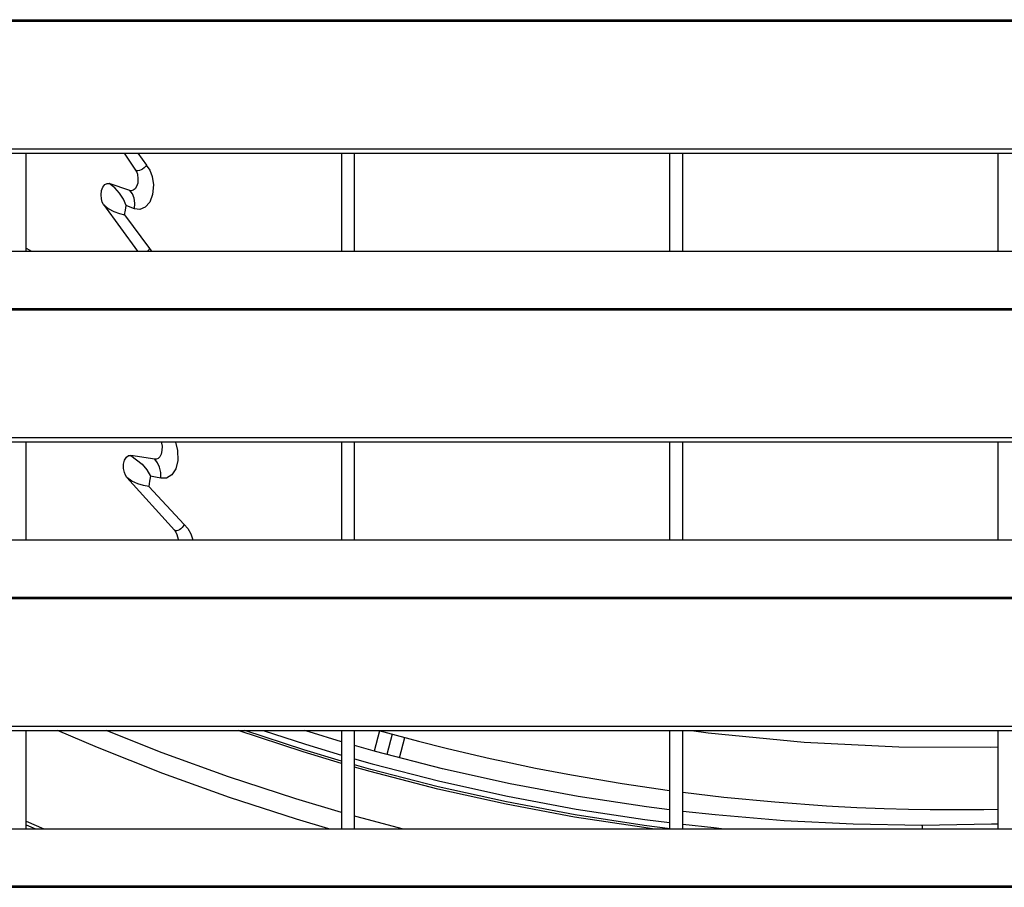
# Model space of a CAD drawing. Header units: millimetres. Extents: x 0 to 39025, y -31299 to 8400.
# Tile 265 of 382: x 6890 to 7040, y 6361 to 6493. Entities that reach past the tile are written whole.
import ezdxf

# ---------------------------------------------------------------- set-up
doc = ezdxf.new("R2010")
doc.units = ezdxf.units.MM

# ---------------------------------------------------------------- blocks, each defined once
blk = doc.blocks.new('*U55')
at = {"lineweight": 25}
for points in [[(16.21, 480.78), (16.21, 480.78), (1133.33, 480.78), (1133.33, 480.78)], [(16.21, 480.56), (16.21, 480.56), (1133.33, 480.56), (1133.33, 480.56)], [(7.21, 461.13), (7.21, 461.13), (1142.79, 461.13), (1142.79, 461.13)], [(7.21, 460.48), (7.21, 460.48), (1142.79, 460.48), (1142.79, 460.48)], [(287, 445.52), (287, 445.52), (287, 460.48), (287, 460.48)], [(301.92, 460.48), (301.92, 460.48), (303.66, 457.88), (303.66, 457.88)], [(304.01, 460.48), (304.01, 460.48), (305.29, 458.64), (305.29, 458.64)], [(335, 460.48), (335, 460.48), (335, 445.52), (335, 445.52)], [(336.99, 445.52), (336.99, 445.52), (336.99, 460.48), (336.99, 460.48)], [(385, 460.48), (385, 460.48), (385, 445.52), (385, 445.52)], [(387, 445.52), (387, 445.52), (387, 460.48), (387, 460.48)], [(435, 460.48), (435, 460.48), (435, 445.52), (435, 445.52)], [(302.77, 454.76), (302.77, 454.76), (299.63, 455.81), (299.63, 455.81)], [(298.77, 452.65), (298.77, 452.65), (303.93, 445.52), (303.93, 445.52)], [(301.96, 451.05), (301.96, 451.05), (305.79, 445.94), (305.79, 445.94)], [(247, 445.52), (247, 445.52), (818, 445.52), (818, 445.52)], [(287, 446), (287, 446), (287.8, 445.52), (287.8, 445.52)], [(305.79, 445.94), (305.79, 445.94), (306.1, 445.52), (306.1, 445.52)], [(16.21, 436.81), (16.21, 436.81), (1133.33, 436.81), (1133.33, 436.81)], [(16.21, 436.59), (16.21, 436.59), (1133.33, 436.59), (1133.33, 436.59)], [(7.21, 417.16), (7.21, 417.16), (1142.79, 417.16), (1142.79, 417.16)], [(7.21, 416.51), (7.21, 416.51), (1142.79, 416.51), (1142.79, 416.51)], [(287, 401.55), (287, 401.55), (287, 416.51), (287, 416.51)], [(335, 416.51), (335, 416.51), (335, 401.55), (335, 401.55)], [(336.99, 401.55), (336.99, 401.55), (336.99, 416.51), (336.99, 416.51)], [(385, 416.51), (385, 416.51), (385, 401.55), (385, 401.55)], [(387, 401.55), (387, 401.55), (387, 416.51), (387, 416.51)], [(435, 416.51), (435, 416.51), (435, 401.55), (435, 401.55)], [(306.56, 413.83), (306.56, 413.83), (302.92, 414.43), (302.92, 414.43)], [(302.34, 411.07), (302.34, 411.07), (309.58, 403.02), (309.58, 403.02)], [(305.67, 409.71), (305.67, 409.71), (311.03, 403.9), (311.03, 403.9)], [(247, 401.55), (247, 401.55), (818, 401.55), (818, 401.55)], [(16.21, 392.83), (16.21, 392.83), (1133.33, 392.83), (1133.33, 392.83)], [(16.21, 392.61), (16.21, 392.61), (1133.33, 392.61), (1133.33, 392.61)], [(7.21, 373.19), (7.21, 373.19), (1142.79, 373.19), (1142.79, 373.19)], [(7.21, 372.53), (7.21, 372.53), (1142.79, 372.53), (1142.79, 372.53)], [(287, 357.57), (287, 357.57), (287, 372.53), (287, 372.53)], [(335, 372.53), (335, 372.53), (335, 357.57), (335, 357.57)], [(336.99, 357.57), (336.99, 357.57), (336.99, 372.53), (336.99, 372.53)], [(340.82, 372.5), (340.82, 372.5), (339.99, 369.39), (339.99, 369.39)], [(385, 372.53), (385, 372.53), (385, 357.57), (385, 357.57)], [(387, 357.57), (387, 357.57), (387, 372.53), (387, 372.53)], [(435, 372.53), (435, 372.53), (435, 357.57), (435, 357.57)], [(342.75, 371.97), (342.75, 371.97), (341.92, 368.86), (341.92, 368.86)], [(343.85, 368.35), (343.85, 368.35), (344.68, 371.45), (344.68, 371.45)], [(287, 358.73), (287, 358.73), (289.69, 357.57), (289.69, 357.57)], [(247, 357.57), (247, 357.57), (818, 357.57), (818, 357.57)], [(287, 358.18), (287, 358.18), (288.41, 357.57), (288.41, 357.57)], [(16.21, 348.87), (16.21, 348.87), (1133.33, 348.87), (1133.33, 348.87)], [(16.21, 348.65), (16.21, 348.65), (1133.33, 348.65), (1133.33, 348.65)]]:
    blk.add_open_spline(points, degree=3, dxfattribs=at)
for points, knots in [([(303.66, 457.88), (303.66, 457.88), (303.82, 457.58), (303.82, 457.58), (303.82, 457.58), (303.93, 457.25), (303.93, 457.25), (303.93, 457.25), (304.02, 456.55), (304.02, 456.55), (304.02, 456.55), (303.97, 455.91), (303.97, 455.91), (303.97, 455.91), (303.8, 455.4), (303.8, 455.4), (303.8, 455.4), (303.57, 455.03), (303.57, 455.03), (303.57, 455.03), (303.3, 454.82), (303.3, 454.82), (303.3, 454.82), (303.04, 454.74), (303.04, 454.74), (303.04, 454.74), (302.77, 454.76), (302.77, 454.76)], [0, 0, 0, 0, 1, 1, 1, 2, 2, 2, 3, 3, 3, 4, 4, 4, 5, 5, 5, 6, 6, 6, 7, 7, 7, 8, 8, 8, 9, 9, 9, 9]), ([(305.28, 458.64), (305.28, 458.64), (305.81, 457.86), (305.81, 457.86), (305.81, 457.86), (306.18, 456.89), (306.18, 456.89), (306.18, 456.89), (306.37, 455.62), (306.37, 455.62), (306.37, 455.62), (306.25, 454.18), (306.25, 454.18), (306.25, 454.18), (305.81, 453), (305.81, 453), (305.81, 453), (305.13, 452.22), (305.13, 452.22), (305.13, 452.22), (304.31, 451.88), (304.31, 451.88), (304.31, 451.88), (303.49, 451.99), (303.49, 451.99)], [0, 0, 0, 0, 1, 1, 1, 2, 2, 2, 3, 3, 3, 4, 4, 4, 5, 5, 5, 6, 6, 6, 7, 7, 7, 8, 8, 8, 8]), ([(305.29, 458.64), (305.29, 458.64), (305.14, 458.42), (305.14, 458.42), (305.14, 458.42), (304.95, 458.22), (304.95, 458.22), (304.95, 458.22), (304.72, 458.04), (304.72, 458.04), (304.72, 458.04), (304.48, 457.9), (304.48, 457.9), (304.48, 457.9), (304.24, 457.81), (304.24, 457.81), (304.24, 457.81), (304.01, 457.78), (304.01, 457.78), (304.01, 457.78), (303.81, 457.8), (303.81, 457.8), (303.81, 457.8), (303.66, 457.88), (303.66, 457.88)], [0, 0, 0, 0, 1, 1, 1, 2, 2, 2, 3, 3, 3, 4, 4, 4, 5, 5, 5, 6, 6, 6, 7, 7, 7, 8, 8, 8, 8]), ([(298.77, 452.65), (298.77, 452.65), (298.58, 453.01), (298.58, 453.01), (298.58, 453.01), (298.44, 453.5), (298.44, 453.5), (298.44, 453.5), (298.39, 454.1), (298.39, 454.1), (298.39, 454.1), (298.47, 454.75), (298.47, 454.75), (298.47, 454.75), (298.68, 455.3), (298.68, 455.3), (298.68, 455.3), (298.97, 455.66), (298.97, 455.66), (298.97, 455.66), (299.3, 455.83), (299.3, 455.83), (299.3, 455.83), (299.63, 455.81), (299.63, 455.81)], [0, 0, 0, 0, 1, 1, 1, 2, 2, 2, 3, 3, 3, 4, 4, 4, 5, 5, 5, 6, 6, 6, 7, 7, 7, 8, 8, 8, 8]), ([(302.22, 452.47), (302.22, 452.47), (301.79, 453.45), (301.79, 453.45), (301.79, 453.45), (301.21, 454.37), (301.21, 454.37), (301.21, 454.37), (300.48, 455.16), (300.48, 455.16), (300.48, 455.16), (299.63, 455.81), (299.63, 455.81)], [0, 0, 0, 0, 1, 1, 1, 2, 2, 2, 3, 3, 3, 4, 4, 4, 4]), ([(303.49, 451.99), (303.49, 451.99), (303.54, 452.82), (303.54, 452.82), (303.54, 452.82), (303.42, 453.59), (303.42, 453.59), (303.42, 453.59), (303.16, 454.25), (303.16, 454.25), (303.16, 454.25), (302.77, 454.76), (302.77, 454.76)], [0, 0, 0, 0, 1, 1, 1, 2, 2, 2, 3, 3, 3, 4, 4, 4, 4]), ([(298.77, 452.65), (298.77, 452.65), (299.49, 452.01), (299.49, 452.01), (299.49, 452.01), (300.34, 451.56), (300.34, 451.56), (300.34, 451.56), (301.2, 451.26), (301.2, 451.26), (301.2, 451.26), (301.96, 451.05), (301.96, 451.05)], [0, 0, 0, 0, 1, 1, 1, 2, 2, 2, 3, 3, 3, 4, 4, 4, 4]), ([(301.96, 451.05), (301.96, 451.05), (302.1, 451.76), (302.1, 451.76), (302.1, 451.76), (302.22, 452.47), (302.22, 452.47)], [0, 0, 0, 0, 1, 1, 1, 2, 2, 2, 2]), ([(303.49, 451.99), (303.49, 451.99), (302.85, 452.23), (302.85, 452.23), (302.85, 452.23), (302.22, 452.47), (302.22, 452.47)], [0, 0, 0, 0, 1, 1, 1, 2, 2, 2, 2]), ([(305.79, 445.94), (305.79, 445.94), (305.65, 445.72), (305.65, 445.72), (305.65, 445.72), (305.48, 445.52), (305.48, 445.52)], [0, 0, 0, 0, 1, 1, 1, 2, 2, 2, 2]), ([(307.53, 416.51), (307.53, 416.51), (307.68, 415.82), (307.68, 415.82), (307.68, 415.82), (307.67, 415.15), (307.67, 415.15), (307.67, 415.15), (307.54, 414.61), (307.54, 414.61), (307.54, 414.61), (307.34, 414.22), (307.34, 414.22), (307.34, 414.22), (307.09, 413.97), (307.09, 413.97), (307.09, 413.97), (306.83, 413.84), (306.83, 413.84), (306.83, 413.84), (306.56, 413.83), (306.56, 413.83)], [0, 0, 0, 0, 1, 1, 1, 2, 2, 2, 3, 3, 3, 4, 4, 4, 5, 5, 5, 6, 6, 6, 7, 7, 7, 7]), ([(309.68, 416.51), (309.68, 416.51), (309.72, 416.43), (309.72, 416.43), (309.72, 416.43), (310.06, 415.16), (310.06, 415.16), (310.06, 415.16), (310.11, 413.63), (310.11, 413.63), (310.11, 413.63), (309.78, 412.36), (309.78, 412.36), (309.78, 412.36), (309.17, 411.45), (309.17, 411.45), (309.17, 411.45), (308.38, 410.97), (308.38, 410.97), (308.38, 410.97), (307.52, 410.94), (307.52, 410.94)], [0, 0, 0, 0, 1, 1, 1, 2, 2, 2, 3, 3, 3, 4, 4, 4, 5, 5, 5, 6, 6, 6, 7, 7, 7, 7]), ([(302.34, 411.07), (302.34, 411.07), (302.13, 411.39), (302.13, 411.39), (302.13, 411.39), (301.94, 411.84), (301.94, 411.84), (301.94, 411.84), (301.82, 412.44), (301.82, 412.44), (301.82, 412.44), (301.83, 413.11), (301.83, 413.11), (301.83, 413.11), (301.98, 413.71), (301.98, 413.71), (301.98, 413.71), (302.25, 414.15), (302.25, 414.15), (302.25, 414.15), (302.57, 414.39), (302.57, 414.39), (302.57, 414.39), (302.92, 414.43), (302.92, 414.43)], [0, 0, 0, 0, 1, 1, 1, 2, 2, 2, 3, 3, 3, 4, 4, 4, 5, 5, 5, 6, 6, 6, 7, 7, 7, 8, 8, 8, 8]), ([(302.92, 414.43), (302.92, 414.43), (304.66, 413.09), (304.66, 413.09), (304.66, 413.09), (305.35, 412.22), (305.35, 412.22), (305.35, 412.22), (305.9, 411.27), (305.9, 411.27)], [0, 0, 0, 0, 1, 1, 1, 2, 2, 2, 3, 3, 3, 3]), ([(307.52, 410.94), (307.52, 410.94), (307.49, 411.81), (307.49, 411.81), (307.49, 411.81), (307.31, 412.61), (307.31, 412.61), (307.31, 412.61), (306.99, 413.29), (306.99, 413.29), (306.99, 413.29), (306.56, 413.83), (306.56, 413.83)], [0, 0, 0, 0, 1, 1, 1, 2, 2, 2, 3, 3, 3, 4, 4, 4, 4]), ([(305.67, 409.71), (305.67, 409.71), (304.88, 409.86), (304.88, 409.86), (304.88, 409.86), (303.98, 410.09), (303.98, 410.09), (303.98, 410.09), (303.1, 410.48), (303.1, 410.48), (303.1, 410.48), (302.34, 411.07), (302.34, 411.07)], [0, 0, 0, 0, 1, 1, 1, 2, 2, 2, 3, 3, 3, 4, 4, 4, 4]), ([(305.9, 411.27), (305.9, 411.27), (305.79, 410.48), (305.79, 410.48), (305.79, 410.48), (305.67, 409.71), (305.67, 409.71)], [0, 0, 0, 0, 1, 1, 1, 2, 2, 2, 2]), ([(307.52, 410.94), (307.52, 410.94), (306.71, 411.1), (306.71, 411.1), (306.71, 411.1), (305.9, 411.27), (305.9, 411.27)], [0, 0, 0, 0, 1, 1, 1, 2, 2, 2, 2]), ([(311.03, 403.9), (311.03, 403.9), (310.91, 403.66), (310.91, 403.66), (310.91, 403.66), (310.75, 403.44), (310.75, 403.44), (310.75, 403.44), (310.55, 403.24), (310.55, 403.24), (310.55, 403.24), (310.33, 403.09), (310.33, 403.09), (310.33, 403.09), (310.11, 402.98), (310.11, 402.98), (310.11, 402.98), (309.91, 402.93), (309.91, 402.93), (309.91, 402.93), (309.72, 402.94), (309.72, 402.94), (309.72, 402.94), (309.58, 403.02), (309.58, 403.02)], [0, 0, 0, 0, 1, 1, 1, 2, 2, 2, 3, 3, 3, 4, 4, 4, 5, 5, 5, 6, 6, 6, 7, 7, 7, 8, 8, 8, 8]), ([(311.03, 403.9), (311.03, 403.9), (311.6, 403.29), (311.6, 403.29), (311.6, 403.29), (312.08, 402.47), (312.08, 402.47), (312.08, 402.47), (312.38, 401.55), (312.38, 401.55)], [0, 0, 0, 0, 1, 1, 1, 2, 2, 2, 3, 3, 3, 3]), ([(309.58, 403.02), (309.58, 403.02), (309.8, 402.73), (309.8, 402.73), (309.8, 402.73), (309.96, 402.39), (309.96, 402.39), (309.96, 402.39), (310.15, 401.66), (310.15, 401.66), (310.15, 401.66), (310.15, 401.55), (310.15, 401.55)], [0, 0, 0, 0, 1, 1, 1, 2, 2, 2, 3, 3, 3, 4, 4, 4, 4]), ([(333.1, 357.57), (333.1, 357.57), (328.18, 359.04), (328.18, 359.04), (328.18, 359.04), (317.94, 362.34), (317.94, 362.34), (317.94, 362.34), (307.82, 365.98), (307.82, 365.98), (307.82, 365.98), (297.83, 369.95), (297.83, 369.95), (297.83, 369.95), (291.78, 372.53), (291.78, 372.53)], [0, 0, 0, 0, 1, 1, 1, 2, 2, 2, 3, 3, 3, 4, 4, 4, 5, 5, 5, 5]), ([(335, 360.06), (335, 360.06), (328.05, 362.12), (328.05, 362.12), (328.05, 362.12), (317.81, 365.46), (317.81, 365.46), (317.81, 365.46), (307.69, 369.14), (307.69, 369.14), (307.69, 369.14), (299.18, 372.53), (299.18, 372.53)], [0, 0, 0, 0, 1, 1, 1, 2, 2, 2, 3, 3, 3, 4, 4, 4, 4]), ([(335, 367.51), (335, 367.51), (329.18, 369.26), (329.18, 369.26), (329.18, 369.26), (319.26, 372.53), (319.26, 372.53)], [0, 0, 0, 0, 1, 1, 1, 2, 2, 2, 2]), ([(335, 367.86), (335, 367.86), (329.28, 369.59), (329.28, 369.59), (329.28, 369.59), (320.3, 372.53), (320.3, 372.53)], [0, 0, 0, 0, 1, 1, 1, 2, 2, 2, 2]), ([(323.07, 372.53), (323.07, 372.53), (329.54, 370.44), (329.54, 370.44), (329.54, 370.44), (335, 368.79), (335, 368.79)], [0, 0, 0, 0, 1, 1, 1, 2, 2, 2, 2]), ([(335, 370.81), (335, 370.81), (330.11, 372.3), (330.11, 372.3), (330.11, 372.3), (329.35, 372.53), (329.35, 372.53)], [0, 0, 0, 0, 1, 1, 1, 2, 2, 2, 2]), ([(340.71, 372.53), (340.71, 372.53), (342.05, 372.15), (342.05, 372.15), (342.05, 372.15), (346.77, 370.89), (346.77, 370.89), (346.77, 370.89), (350.97, 369.84), (350.97, 369.84), (350.97, 369.84), (354.62, 368.96), (354.62, 368.96), (354.62, 368.96), (357.68, 368.27), (357.68, 368.27), (357.68, 368.27), (360.13, 367.73), (360.13, 367.73), (360.13, 367.73), (364.57, 366.81), (364.57, 366.81), (364.57, 366.81), (370.06, 365.76), (370.06, 365.76), (370.06, 365.76), (377.79, 364.45), (377.79, 364.45), (377.79, 364.45), (385, 363.4), (385, 363.4)], [0, 0, 0, 0, 1, 1, 1, 2, 2, 2, 3, 3, 3, 4, 4, 4, 5, 5, 5, 6, 6, 6, 7, 7, 7, 8, 8, 8, 9, 9, 9, 10, 10, 10, 10]), ([(388.36, 372.53), (388.36, 372.53), (390.89, 372.17), (390.89, 372.17), (390.89, 372.17), (405.51, 370.77), (405.51, 370.77), (405.51, 370.77), (419.92, 370.06), (419.92, 370.06), (419.92, 370.06), (433.94, 370.01), (433.94, 370.01), (433.94, 370.01), (435, 370.06), (435, 370.06)], [0, 0, 0, 0, 1, 1, 1, 2, 2, 2, 3, 3, 3, 4, 4, 4, 5, 5, 5, 5]), ([(385, 360.44), (385, 360.44), (381.49, 360.89), (381.49, 360.89), (381.49, 360.89), (371.07, 362.48), (371.07, 362.48), (371.07, 362.48), (360.71, 364.42), (360.71, 364.42), (360.71, 364.42), (350.43, 366.7), (350.43, 366.7), (350.43, 366.7), (340.22, 369.32), (340.22, 369.32), (340.22, 369.32), (336.99, 370.23), (336.99, 370.23)], [0, 0, 0, 0, 1, 1, 1, 2, 2, 2, 3, 3, 3, 4, 4, 4, 5, 5, 5, 6, 6, 6, 6]), ([(336.99, 368.21), (336.99, 368.21), (339.71, 367.45), (339.71, 367.45), (339.71, 367.45), (349.98, 364.81), (349.98, 364.81), (349.98, 364.81), (360.33, 362.52), (360.33, 362.52), (360.33, 362.52), (370.75, 360.57), (370.75, 360.57), (370.75, 360.57), (381.23, 358.97), (381.23, 358.97), (381.23, 358.97), (385, 358.49), (385, 358.49)], [0, 0, 0, 0, 1, 1, 1, 2, 2, 2, 3, 3, 3, 4, 4, 4, 5, 5, 5, 6, 6, 6, 6]), ([(385.11, 357.57), (385.11, 357.57), (381.11, 358.08), (381.11, 358.08), (381.11, 358.08), (370.6, 359.69), (370.6, 359.69), (370.6, 359.69), (360.15, 361.64), (360.15, 361.64), (360.15, 361.64), (349.77, 363.94), (349.77, 363.94), (349.77, 363.94), (339.48, 366.59), (339.48, 366.59), (339.48, 366.59), (336.99, 367.29), (336.99, 367.29)], [0, 0, 0, 0, 1, 1, 1, 2, 2, 2, 3, 3, 3, 4, 4, 4, 5, 5, 5, 6, 6, 6, 6]), ([(382.39, 357.57), (382.39, 357.57), (381.06, 357.75), (381.06, 357.75), (381.06, 357.75), (370.54, 359.35), (370.54, 359.35), (370.54, 359.35), (360.09, 361.3), (360.09, 361.3), (360.09, 361.3), (349.69, 363.61), (349.69, 363.61), (349.69, 363.61), (339.39, 366.26), (339.39, 366.26), (339.39, 366.26), (336.99, 366.94), (336.99, 366.94)], [0, 0, 0, 0, 1, 1, 1, 2, 2, 2, 3, 3, 3, 4, 4, 4, 5, 5, 5, 6, 6, 6, 6]), ([(387, 363.14), (387, 363.14), (393.25, 362.39), (393.25, 362.39), (393.25, 362.39), (401.02, 361.64), (401.02, 361.64), (401.02, 361.64), (408.92, 361.06), (408.92, 361.06), (408.92, 361.06), (413.53, 360.81), (413.53, 360.81), (413.53, 360.81), (417.68, 360.64), (417.68, 360.64), (417.68, 360.64), (421.4, 360.55), (421.4, 360.55), (421.4, 360.55), (424.7, 360.49), (424.7, 360.49), (424.7, 360.49), (427.57, 360.47), (427.57, 360.47), (427.57, 360.47), (430.06, 360.47), (430.06, 360.47), (430.06, 360.47), (432.9, 360.5), (432.9, 360.5), (432.9, 360.5), (435, 360.54), (435, 360.54)], [0, 0, 0, 0, 1, 1, 1, 2, 2, 2, 3, 3, 3, 4, 4, 4, 5, 5, 5, 6, 6, 6, 7, 7, 7, 8, 8, 8, 9, 9, 9, 10, 10, 10, 11, 11, 11, 11]), ([(423.5, 358.07), (423.5, 358.07), (412.96, 358.25), (412.96, 358.25), (412.96, 358.25), (402.44, 358.78), (402.44, 358.78), (402.44, 358.78), (391.94, 359.66), (391.94, 359.66), (391.94, 359.66), (387, 360.2), (387, 360.2)], [0, 0, 0, 0, 1, 1, 1, 2, 2, 2, 3, 3, 3, 4, 4, 4, 4]), ([(344.27, 357.57), (344.27, 357.57), (338.39, 359.11), (338.39, 359.11), (338.39, 359.11), (336.99, 359.5), (336.99, 359.5)], [0, 0, 0, 0, 1, 1, 1, 2, 2, 2, 2]), ([(387, 358.25), (387, 358.25), (391.75, 357.73), (391.75, 357.73), (391.75, 357.73), (393.34, 357.57), (393.34, 357.57)], [0, 0, 0, 0, 1, 1, 1, 2, 2, 2, 2]), ([(435, 358.28), (435, 358.28), (434.03, 358.25), (434.03, 358.25), (434.03, 358.25), (423.5, 358.07), (423.5, 358.07)], [0, 0, 0, 0, 1, 1, 1, 2, 2, 2, 2]), ([(423.5, 358.01), (423.5, 358.01), (423.5, 358.06), (423.5, 358.06), (423.5, 358.06), (423.5, 357.57), (423.5, 357.57)], [0, 0, 0, 0, 1, 1, 1, 2, 2, 2, 2])]:
    blk.add_open_spline(points, degree=3, knots=knots, dxfattribs=at)

msp = doc.modelspace()

# ---------------------------------------------------------------- block references
at = {"color": 1}
msp.add_blockref('*U55', (6603.64, 6012.43), dxfattribs=at)

doc.saveas('drawing.dxf')
